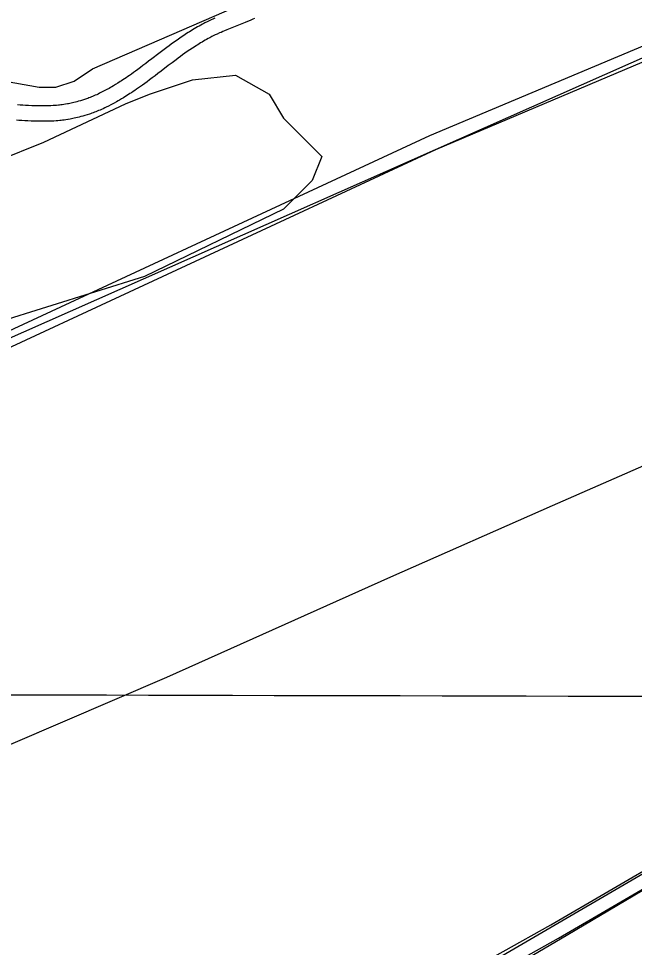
# Model space of a CAD drawing. Extents: x 3187622 to 3225504, y 800805 to 826213.
# Drawn here: x 3195483 to 3196684, y 811808 to 813619 of the extents above; entities that cross this region are included whole.
import ezdxf

# ---------------------------------------------------------------- set-up
doc = ezdxf.new("R2010")
doc.units = 0
for name, color, linetype in [('V-GRID-MAJR', 7, 'Continuous'), ('V-ROAD-CNTR', 7, 'Continuous'), ('V-SITE-VEGE', 7, 'Continuous'), ('V-TOPO-SHOR', 7, 'Continuous')]:
    doc.layers.add(name, color=color, linetype=linetype)

msp = doc.modelspace()

# ---------------------------------------------------------------- linework, layer by layer
at = {"layer": 'V-GRID-MAJR'}
msp.add_spline([(3191808.85, 812309.639), (3197045.574, 812297.071), (3202282.3000000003, 812285.265), (3207519.028, 812274.221), (3212755.758, 812263.939), (3217992.489, 812254.4180000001), (3223229.221, 812245.659), (3223229.222, 812245.659)], degree=3, dxfattribs=at)
at = {"layer": 'V-ROAD-CNTR'}
for points in [[(3198218.610525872, 814284.370403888), (3198208.29154651, 814259.9104528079), (3198198.499566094, 814247.180478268), (3198173.369616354, 814226.4645196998), (3198145.722671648, 814213.612545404), (3196972.1780187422, 813680.026612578), (3196284.209394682, 813390.623191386), (3195309.339344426, 812937.86209691)], [(3198246.2524705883, 814272.710427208), (3198234.4294942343, 814244.6844832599), (3198220.205522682, 814226.1945202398), (3198189.493584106, 814200.8765708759), (3198158.254646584, 814186.3545999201), (3197139.059684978, 813720.414531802), (3196296.347370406, 813363.1832462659), (3195321.9753191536, 812910.6541513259)], [(3195866.01123108, 813619.65573332), (3195862.973237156, 813618.317735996), (3195857.740247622, 813615.9457407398), (3195853.803255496, 813614.0987444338), (3195850.832261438, 813612.663747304), (3195846.483270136, 813610.4937516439), (3195844.265274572, 813609.3537539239), (3195842.073278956, 813608.2027562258), (3195838.6362858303, 813606.3507599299), (3195835.272292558, 813604.4957636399), (3195831.9842991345, 813602.6377673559), (3195828.7703055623, 813600.7817710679), (3195825.629311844, 813598.9297747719), (3195822.558317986, 813597.082778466), (3195819.5563239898, 813595.2437821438), (3195816.618329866, 813593.412785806), (3195813.7433356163, 813591.591789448), (3195810.910341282, 813589.769793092), (3195805.43635223, 813586.174800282), (3195800.162362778, 813582.6218073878), (3195795.1013729, 813579.133814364), (3195790.23638263, 813575.7158211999), (3195785.5563919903, 813572.3718278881), (3195781.053400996, 813569.1068344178), (3195776.714409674, 813565.922840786), (3195772.5204180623, 813562.811847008), (3195764.480434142, 813556.7738590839), (3195756.97144916, 813551.071870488), (3195742.98147714, 813540.3688918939), (3195736.8694893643, 813535.699901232), (3195731.140500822, 813531.342909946), (3195725.764511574, 813527.2839180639), (3195720.7155216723, 813523.5069256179), (3195715.968531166, 813519.9939326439), (3195711.505540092, 813516.728939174), (3195707.30654849, 813513.6949452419), (3195703.35655639, 813510.8789508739), (3195699.640563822, 813508.2659561), (3195696.14157082, 813505.839960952), (3195692.84657741, 813503.5879654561), (3195689.7465836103, 813501.4969696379), (3195686.829589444, 813499.557973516), (3195684.0825949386, 813497.7579771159), (3195681.5176000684, 813496.0979804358), (3195676.62160986, 813492.9949866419), (3195672.325618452, 813490.34099195), (3195668.5406260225, 813488.0599965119), (3195665.20663269, 813486.095000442), (3195662.2766385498, 813484.4030038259), (3195659.7176436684, 813482.954006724), (3195655.139652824, 813480.425011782), (3195651.7056596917, 813478.583015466), (3195649.1356648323, 813477.2360181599), (3195645.2036726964, 813475.2280221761), (3195641.248680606, 813473.2730260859), (3195638.37668635, 813471.898028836), (3195635.583691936, 813470.604031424), (3195632.87169736, 813469.3850338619), (3195630.240702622, 813468.239036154), (3195627.683707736, 813467.1590383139), (3195625.202712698, 813466.143040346), (3195622.793717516, 813465.1860422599), (3195620.457722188, 813464.28604406), (3195618.19172672, 813463.439045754), (3195615.988731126, 813462.639047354), (3195613.85673539, 813461.888048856), (3195611.8147394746, 813461.190050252), (3195607.755747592, 813459.8620529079), (3195603.9787551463, 813458.6960552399), (3195600.425762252, 813457.6630573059), (3195597.088768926, 813456.7450591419), (3195593.954775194, 813455.9320607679), (3195591.01178108, 813455.2090622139), (3195588.245786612, 813454.5670634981), (3195585.6517918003, 813453.9960646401), (3195583.213796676, 813453.4880656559), (3195580.927801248, 813453.035066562), (3195578.814805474, 813452.6400673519), (3195574.620813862, 813451.910068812)], [(3195942.9650771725, 813618.9547347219), (3195940.18108274, 813617.707737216), (3195934.744093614, 813615.334741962), (3195929.618103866, 813613.163746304), (3195924.780113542, 813611.161750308), (3195889.270184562, 813596.9177787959), (3195884.993193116, 813595.1437823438), (3195881.2512006, 813593.559785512), (3195878.0052070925, 813592.157788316), (3195875.2132126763, 813590.927790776), (3195870.3062224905, 813588.703795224), (3195866.6992297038, 813587.0107986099), (3195864.0502350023, 813585.731801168), (3195860.035243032, 813583.729805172), (3195858.1012469, 813582.7358071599), (3195856.165250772, 813581.7168091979), (3195852.994257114, 813580.0108126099), (3195849.89626331, 813578.2998160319), (3195846.8622693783, 813576.5878194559), (3195843.892275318, 813574.8718228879), (3195840.979281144, 813573.153826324), (3195838.1242868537, 813571.436829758), (3195835.324292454, 813569.7218331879), (3195832.578297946, 813568.0108366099), (3195829.8833033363, 813566.303840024), (3195827.258308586, 813564.6158434), (3195822.0523189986, 813561.1968502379), (3195817.05632899, 813557.829856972), (3195812.235338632, 813554.507863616), (3195807.580347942, 813551.2378701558), (3195803.082356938, 813548.0238765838), (3195798.733365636, 813544.87088289), (3195794.5263740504, 813541.782889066), (3195790.464382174, 813538.769895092), (3195782.560397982, 813532.8339069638), (3195775.157412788, 813527.2119182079), (3195761.2014407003, 813516.536939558), (3195755.055452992, 813511.839948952), (3195749.2584645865, 813507.4329577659), (3195743.788475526, 813503.3019660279), (3195738.623485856, 813499.438973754), (3195733.7484956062, 813495.8299809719), (3195729.1455048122, 813492.462987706), (3195724.798513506, 813489.322993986), (3195720.692521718, 813486.3949998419), (3195716.8145294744, 813483.668005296), (3195713.153536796, 813481.1300103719), (3195709.698543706, 813478.768015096), (3195706.4365502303, 813476.5690194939), (3195703.357556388, 813474.522023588), (3195700.4545621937, 813472.618027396), (3195697.6955677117, 813470.834030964), (3195692.535578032, 813467.5630375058), (3195687.9515872, 813464.73104317), (3195683.900595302, 813462.2900480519), (3195680.3246024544, 813460.18105227), (3195677.16660877, 813458.359055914), (3195674.363614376, 813456.772059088), (3195669.483624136, 813454.0750644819), (3195665.7576315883, 813452.0770684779), (3195662.919637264, 813450.590071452), (3195658.6736457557, 813448.422075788), (3195654.372654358, 813446.2950800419), (3195651.160660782, 813444.7580831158), (3195648.04166702, 813443.3120860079), (3195645.009673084, 813441.9490887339), (3195642.0646789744, 813440.6670912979), (3195639.2036846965, 813439.459093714), (3195636.4246902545, 813438.32109599), (3195633.727695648, 813437.250098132), (3195631.105700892, 813436.2381001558), (3195628.5597059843, 813435.287102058), (3195626.090710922, 813434.3911038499), (3195623.6907157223, 813433.54610554), (3195621.332720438, 813432.740107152), (3195616.847729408, 813431.2721100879), (3195612.592737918, 813429.958112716), (3195608.593745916, 813428.795115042), (3195604.834753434, 813427.76111711), (3195601.300760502, 813426.8441189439), (3195597.98176714, 813426.029120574), (3195594.863773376, 813425.3051220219), (3195591.935779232, 813424.660123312), (3195589.185784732, 813424.088124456), (3195586.6037898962, 813423.5771254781), (3195584.1467948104, 813423.1161264), (3195579.758803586, 813422.354127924)], [(3195574.869813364, 813451.9510687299), (3195571.213820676, 813451.3790698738), (3195568.118826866, 813450.9400707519), (3195565.4068322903, 813450.59107145), (3195563.029837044, 813450.3110720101), (3195560.980841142, 813450.0900724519), (3195557.293848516, 813449.7390731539), (3195554.59185392, 813449.520073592), (3195550.4598621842, 813449.2460741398), (3195546.3138704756, 813449.047074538), (3195542.094878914, 813448.903074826), (3195537.977887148, 813448.803075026), (3195533.9798951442, 813448.7440751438), (3195530.099902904, 813448.7190751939), (3195526.33691043, 813448.7260751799), (3195522.683917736, 813448.7600751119), (3195519.139924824, 813448.8170749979), (3195515.7239316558, 813448.895074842), (3195509.025945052, 813449.1070744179), (3195502.7529575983, 813449.3720738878), (3195496.8609693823, 813449.675073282), (3195491.324980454, 813450.0050726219), (3195486.1229908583, 813450.349071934), (3195481.2390006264, 813450.70107123)], [(3195579.509804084, 813422.313128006), (3195575.64181182, 813421.7071292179), (3195572.1428188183, 813421.2101302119), (3195569.07682495, 813420.815131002), (3195566.39183032, 813420.499131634), (3195564.008835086, 813420.242132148), (3195559.927843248, 813419.855132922), (3195556.7978495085, 813419.600133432), (3195552.17185876, 813419.294134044), (3195547.545868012, 813419.0711344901), (3195542.968877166, 813418.9151348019), (3195538.5618859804, 813418.8091350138), (3195534.297894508, 813418.74613514), (3195530.1699027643, 813418.7191351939), (3195526.1709107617, 813418.72613518), (3195522.3019185, 813418.762135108), (3195518.5579259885, 813418.823134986), (3195514.909933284, 813418.9051348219), (3195507.917947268, 813419.127134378), (3195501.348960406, 813419.4041338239), (3195495.1989727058, 813419.72113319), (3195489.440984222, 813420.0631325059), (3195484.052994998, 813420.4211317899), (3195479.00700509, 813420.785131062)], [(3196334.774293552, 811747.9214767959), (3196520.918921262, 811852.01426861), (3196748.196466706, 811984.477003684), (3197046.8188694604, 812162.7466471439), (3197535.833891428, 812452.24806814), (3197862.635237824, 812648.0686764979), (3197888.433186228, 812667.3556379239), (3197906.46715016, 812685.2166022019), (3197915.3521323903, 812701.609569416), (3197912.9951371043, 812723.5535255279), (3197854.104254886, 812857.411257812), (3197851.2642605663, 812884.831202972), (3197860.219242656, 812915.5451415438), (3197876.865209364, 812946.078080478), (3197886.435190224, 812973.728025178), (3197884.154194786, 812989.0709944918), (3197868.718225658, 813048.330875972), (3197847.679267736, 813142.5986874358), (3197845.796271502, 813160.1406523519), (3197848.66726576, 813174.85662292), (3197872.243218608, 813200.437571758)], [(3196349.538264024, 811721.805529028), (3196535.79489151, 811825.9603207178), (3196763.4384362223, 811958.6370553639), (3197062.1488388, 812136.95869872), (3197551.185860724, 812426.474119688), (3197879.371204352, 812623.1227263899), (3197908.065146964, 812644.5756834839), (3197930.729101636, 812667.0226385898), (3197946.178070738, 812695.525581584), (3197942.32707844, 812731.379509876), (3197883.460196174, 812865.1832422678), (3197881.710199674, 812882.0772084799), (3197888.1111868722, 812904.033164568), (3197904.399154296, 812933.9081048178), (3197917.189128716, 812970.864030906), (3197913.59213591, 812995.0749824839), (3197897.88216733, 813055.380861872), (3197877.32720844, 813147.4826776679), (3197876.108210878, 813158.8406549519), (3197876.485210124, 813160.772651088), (3197894.3031744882, 813180.105612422)]]:
    msp.add_lwpolyline(points, dxfattribs=at)
at = {"layer": 'V-SITE-VEGE'}
for p, q in [((3195738.2770000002, 813471.4339999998), (3195822.323, 813499.459)), ((3195822.323, 813499.459), (3195906.364, 813508.802)), ((3195906.364, 813508.802), (3195971.73, 813471.4339999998)), ((3195691.589, 813452.748), (3195738.2770000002, 813471.434)), ((3195971.73, 813471.4339999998), (3195999.7430000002, 813424.721)), ((3195532.842, 813378.0119999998), (3195691.589, 813452.7479999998)), ((3195999.7430000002, 813424.721), (3196074.45, 813349.986)), ((3195299.3880000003, 813284.5929999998), (3195532.842, 813378.0119999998)), ((3196074.45, 813349.986), (3196055.774, 813303.277)), ((3196055.774, 813303.277), (3195999.7430000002, 813247.223)), ((3195999.7430000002, 813247.223), (3195728.94, 813116.436)), ((3195728.94, 813116.436), (3195252.698, 812966.9639999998))]:
    msp.add_line(p, q, dxfattribs=at)
at = {"layer": 'V-TOPO-SHOR'}
for points in [[(3194230.5270000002, 813008.873), (3195335.8011177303, 813505.0389044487), (3195359.7868863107, 813509.0365325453), (3195387.770282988, 813509.0365325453), (3195523.689638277, 813485.0507639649), (3195555.6706630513, 813485.0507639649), (3195591.649315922, 813497.0436482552), (3195627.6279687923, 813521.0294168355), (3195995.4097536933, 813680.9345407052)], [(3194741.48, 812671.246), (3195395.765539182, 812965.3591113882), (3196722.9780673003, 813553.0104416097), (3196790.9377449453, 813592.9867225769)], [(3197455.023, 813079.529), (3197372.13, 813045.434), (3197182.553, 812961.892), (3196938.251, 812852.295), (3196722.224, 812756.16), (3196523.544, 812669.177), (3196208.188, 812530.231), (3195771.549, 812334.434), (3195268.554, 812118.681), (3194704.911, 811874.281), (3194423.276, 811750.0430000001)], [(3197949.039486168, 812661.5127355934), (3197084.163640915, 812146.7056848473), (3196553.9123786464, 811832.6733838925), (3196304.2309590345, 811685.95337443)], [(3196327.397276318, 811734.8600442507), (3197215.439438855, 812252.2411302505)]]:
    msp.add_lwpolyline(points, dxfattribs=at)

doc.saveas('drawing.dxf')
